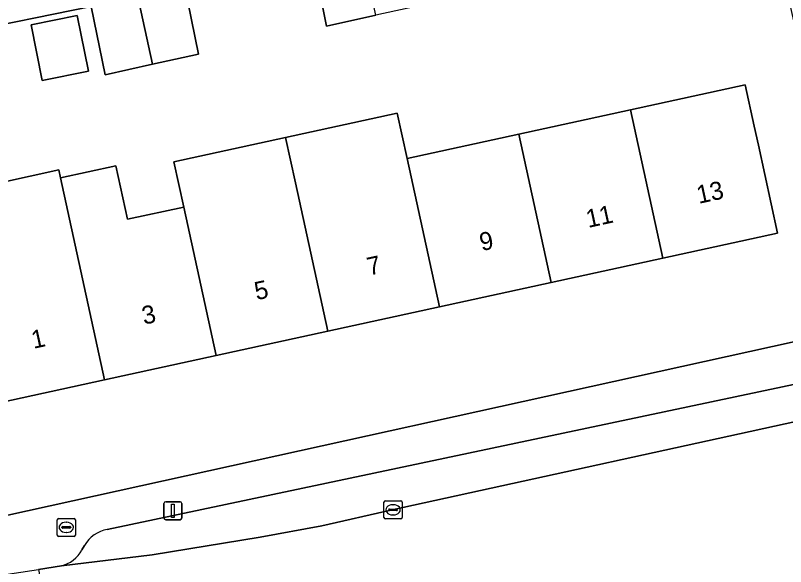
# Model space of a CAD drawing. Extents: x 160554 to 161248, y 385329 to 386506.
# Drawn here: x 160742.95 to 160785.58, y 385911.79 to 385942.31 of the extents above; entities that cross this region are included whole.
import ezdxf

# ---------------------------------------------------------------- set-up
doc = ezdxf.new("R2010")
doc.units = 0
for name, color, linetype in [('IMGEO_Brandkraan', 7, 'Continuous'), ('IMGEO_Erf', 7, 'Continuous'), ('IMGEO_Kolk', 7, 'Continuous'), ('IMGEO_Lichtmast', 7, 'Continuous'), ('IMGEO_Pand', 7, 'Continuous'), ('IMGEO_Pand_nummerreeks', 7, 'Continuous'), ('IMGEO_Parkeervlak_open', 7, 'Continuous'), ('IMGEO_Rijbaan_lokaal_gesloten', 7, 'Continuous'), ('IMGEO_Voetpad_open', 7, 'Continuous')]:
    doc.layers.add(name, color=color, linetype=linetype)

msp = doc.modelspace()

# ---------------------------------------------------------------- linework, layer by layer
at = {"layer": 'IMGEO_Brandkraan'}
for p, q in [((160745.265, 385913.536), (160745.265, 385914.388)), ((160745.34, 385914.462), (160746.192, 385914.462)), ((160745.753, 385914.242), (160745.778, 385914.242)), ((160746.266, 385914.388), (160746.266, 385913.536)), ((160745.524, 385913.956), (160745.524, 385913.968)), ((160745.962, 385913.919), (160745.564, 385913.919)), ((160745.567, 385914.005), (160745.965, 385914.005)), ((160745.776, 385913.682), (160745.751, 385913.682)), ((160746.008, 385913.968), (160746.008, 385913.956)), ((160746.192, 385913.462), (160745.34, 385913.462))]:
    msp.add_line(p, q, dxfattribs=at)
for points in [[(160745.265, 385913.536), (160745.265, 385914.388)], [(160745.34, 385914.462), (160746.192, 385914.462)], [(160746.266, 385914.388), (160746.266, 385913.536)], [(160746.192, 385913.462), (160745.34, 385913.462)]]:
    msp.add_lwpolyline(points, dxfattribs=at)
for centre, radius, start, end in [((160745.342, 385914.386), 0.0765, 91.552, 178.448), ((160745.342, 385914.386), 0.0765, 91.552, 178.448), ((160746.19, 385914.386), 0.0765, 1.552, 88.448), ((160746.19, 385914.386), 0.0765, 1.552, 88.448), ((160745.564, 385913.965), 0.0403, 85.8775, 175.7526), ((160745.561, 385913.955), 0.0366, 178.938, 274.7102), ((160745.965, 385913.962), 0.043, 264.8664, 352.4533), ((160745.969, 385913.967), 0.0386, 1.7309, 96.639), ((160745.342, 385913.538), 0.0765, 181.552, 268.448), ((160745.342, 385913.538), 0.0765, 181.552, 268.448), ((160746.19, 385913.538), 0.0765, 271.552, 358.448), ((160746.19, 385913.538), 0.0765, 271.552, 358.448)]:
    msp.add_arc(centre, radius, start, end, dxfattribs=at)
for centre, major_axis, ratio, start_param, end_param in [((160745.752, 385913.962), (-0.387, 0.002), 0.722429, 4.712389, 7.853982), ((160745.777, 385913.962), (-0.39, 0.002), 0.717154, 1.570796, 4.712389)]:
    msp.add_ellipse(centre, major_axis=major_axis, ratio=ratio, start_param=start_param, end_param=end_param, dxfattribs=at)
at = {"layer": 'IMGEO_Erf'}
for points in [[(160785.322, 385945.206), (160775.685, 385943.115), (160775.268, 385945.028), (160772.456, 385944.411), (160771.673, 385948.284), (160764.583, 385946.749), (160765.37, 385942.857), (160762.906, 385942.316), (160760.173, 385941.717), (160759.384, 385945.622), (160752.285, 385944.084), (160753.078, 385940.16), (160750.544, 385939.604), (160747.909, 385939.026), (160747.146, 385942.799), (160739.868, 385941.328), (160740.651, 385937.453), (160737.93, 385936.903), (160737.146, 385940.778), (160731.429, 385939.532), (160731.466, 385939.363), (160731.404, 385939.381), (160736.496, 385916.182)], [(160739.836, 385914.053), (160789.869, 385925.075), (160785.322, 385945.206)]]:
    msp.add_lwpolyline(points, dxfattribs=at)
for points in [[(160746.988, 385939.223), (160744.436, 385938.707), (160743.813, 385941.786), (160746.365, 385942.302)], [(160757.905, 385935.545), (160764.087, 385936.892), (160764.632, 385934.391), (160770.816, 385935.739), (160776.999, 385937.087), (160783.35, 385938.471), (160783.85, 385936.177), (160784.078, 385935.132), (160785.143, 385930.246), (160778.791, 385928.861), (160772.608, 385927.514), (160766.424, 385926.166), (160760.243, 385924.818), (160754.059, 385923.47), (160747.877, 385922.123), (160741.525, 385920.738), (160739.732, 385928.963), (160738.991, 385932.365), (160745.342, 385933.75), (160745.439, 385933.314), (160748.515, 385933.984), (160749.161, 385931.018), (160752.267, 385931.695), (160751.722, 385934.198)]]:
    msp.add_lwpolyline(points, close=True, dxfattribs=at)
at = {"layer": 'IMGEO_Kolk'}
for p, q in [((160763.35, 385914.509), (160763.35, 385915.361)), ((160763.425, 385915.435), (160764.277, 385915.435)), ((160764.351, 385915.361), (160764.351, 385914.509)), ((160763.609, 385914.929), (160763.609, 385914.941)), ((160764.047, 385914.892), (160763.649, 385914.892)), ((160763.652, 385914.978), (160764.05, 385914.978)), ((160763.838, 385915.215), (160763.863, 385915.215)), ((160764.093, 385914.941), (160764.093, 385914.929)), ((160763.861, 385914.655), (160763.836, 385914.655)), ((160764.277, 385914.435), (160763.425, 385914.435))]:
    msp.add_line(p, q, dxfattribs=at)
for points in [[(160763.35, 385914.509), (160763.35, 385915.361)], [(160763.425, 385915.435), (160764.277, 385915.435)], [(160764.351, 385915.361), (160764.351, 385914.509)], [(160764.277, 385914.435), (160763.425, 385914.435)]]:
    msp.add_lwpolyline(points, dxfattribs=at)
for centre, radius, start, end in [((160763.427, 385915.359), 0.0765, 91.552, 178.448), ((160763.427, 385915.359), 0.0765, 91.552, 178.448), ((160764.275, 385915.359), 0.0765, 1.552, 88.448), ((160764.275, 385915.359), 0.0765, 1.552, 88.448), ((160763.649, 385914.938), 0.0403, 85.8775, 175.7526), ((160763.646, 385914.928), 0.0366, 178.938, 274.7102), ((160764.05, 385914.935), 0.043, 264.8664, 352.4533), ((160764.054, 385914.94), 0.0386, 1.7309, 96.639), ((160763.427, 385914.511), 0.0765, 181.552, 268.448), ((160763.427, 385914.511), 0.0765, 181.552, 268.448), ((160764.275, 385914.511), 0.0765, 271.552, 358.448), ((160764.275, 385914.511), 0.0765, 271.552, 358.448)]:
    msp.add_arc(centre, radius, start, end, dxfattribs=at)
for centre, major_axis, ratio, start_param, end_param in [((160763.837, 385914.935), (-0.387, 0.002), 0.722429, 4.712389, 7.853982), ((160763.862, 385914.935), (-0.39, 0.002), 0.717154, 1.570796, 4.712389)]:
    msp.add_ellipse(centre, major_axis=major_axis, ratio=ratio, start_param=start_param, end_param=end_param, dxfattribs=at)
at = {"layer": 'IMGEO_Lichtmast'}
for p, q in [((160751.271, 385915.38), (160752.061, 385915.38)), ((160752.061, 385915.38), (160751.271, 385915.38)), ((160751.171, 385914.48), (160751.171, 385915.28)), ((160751.171, 385915.28), (160751.171, 385914.48)), ((160752.161, 385915.28), (160752.161, 385914.48)), ((160752.161, 385914.48), (160752.161, 385915.28)), ((160752.061, 385914.38), (160751.271, 385914.38)), ((160751.271, 385914.38), (160752.061, 385914.38))]:
    msp.add_line(p, q, dxfattribs=at)
msp.add_lwpolyline([(160751.591, 385915.255), (160751.741, 385915.255), (160751.741, 385914.505), (160751.591, 385914.505), (160751.591, 385915.255)], dxfattribs=at)
for centre, start, end in [((160751.271, 385915.28), 90, 180), ((160751.271, 385915.28), 90, 180), ((160752.061, 385915.28), 0, 90), ((160752.061, 385915.28), 360, 90), ((160751.271, 385914.48), 180, 270), ((160751.271, 385914.48), 180, 270), ((160752.061, 385914.48), 270, 0), ((160752.061, 385914.48), 270, 0)]:
    msp.add_arc(centre, 0.1, start, end, dxfattribs=at)
at = {"layer": 'IMGEO_Pand'}
for points in [[(160759.384, 385945.622), (160760.173, 385941.717), (160762.906, 385942.316), (160762.059, 385946.202)], [(160749.691, 385943.522), (160750.544, 385939.604), (160753.078, 385940.16), (160752.285, 385944.084)], [(160747.113, 385942.964), (160747.146, 385942.799), (160747.909, 385939.026), (160750.544, 385939.604), (160749.691, 385943.522)], [(160743.813, 385941.786), (160744.436, 385938.707), (160746.988, 385939.223), (160746.365, 385942.302)], [(160778.791, 385928.861), (160785.143, 385930.246), (160784.078, 385935.132), (160783.85, 385936.177), (160783.35, 385938.471), (160776.999, 385937.087)], [(160776.999, 385937.087), (160770.816, 385935.739), (160772.608, 385927.514), (160778.791, 385928.861)], [(160764.087, 385936.892), (160757.905, 385935.545), (160758.45, 385933.043), (160760.243, 385924.818), (160766.424, 385926.166), (160764.632, 385934.391)], [(160758.45, 385933.043), (160757.905, 385935.545), (160751.722, 385934.198), (160752.267, 385931.695), (160754.059, 385923.47), (160760.243, 385924.818)], [(160770.816, 385935.739), (160764.632, 385934.391), (160766.424, 385926.166), (160772.608, 385927.514)], [(160747.877, 385922.123), (160745.439, 385933.314), (160745.342, 385933.75), (160738.991, 385932.365), (160739.732, 385928.963), (160741.525, 385920.738)], [(160748.515, 385933.984), (160745.439, 385933.314), (160747.877, 385922.123), (160754.059, 385923.47), (160752.267, 385931.695), (160749.161, 385931.018)]]:
    msp.add_lwpolyline(points, close=True, dxfattribs=at)
at = {"layer": 'IMGEO_Parkeervlak_open'}
for points in [[(160834.609, 385932.455), (160795.465, 385923.891), (160791.697, 385923.062), (160790.394, 385922.776), (160786.716, 385922.012), (160748.031, 385913.844)], [(160745.49, 385911.828), (160750.518, 385912.437), (160756.492, 385913.428), (160759.912, 385914.039), (160763.809, 385914.925), (160787.915, 385920.21), (160816.018, 385926.352), (160840.924, 385932.085)], [(160746.776, 385912.961), (160746.633, 385912.71)]]:
    msp.add_lwpolyline(points, dxfattribs=at)
for centre, radius, start, end in [((160748.325, 385912.093), 1.775, 99.5213, 150.738), ((160745.041, 385913.591), 1.82, 284.282, 331.0294)]:
    msp.add_arc(centre, radius, start, end, dxfattribs=at)
at = {"layer": 'IMGEO_Rijbaan_lokaal_gesloten'}
msp.add_lwpolyline([(160840.924, 385932.085), (160816.018, 385926.352), (160787.915, 385920.21), (160763.809, 385914.925), (160759.912, 385914.039), (160756.492, 385913.428), (160750.518, 385912.437), (160745.49, 385911.828), (160744.233, 385911.636), (160746.075, 385901.918), (160748.25, 385902.591)], dxfattribs=at)
at = {"layer": 'IMGEO_Voetpad_open'}
for points in [[(160755.491, 385946.263), (160731.131, 385940.897), (160731.429, 385939.532), (160737.146, 385940.778), (160739.868, 385941.328), (160747.146, 385942.799)], [(160841.431, 385936.281), (160838.197, 385935.721), (160791.225, 385925.374), (160789.869, 385925.075), (160739.836, 385914.053)], [(160748.031, 385913.844), (160786.716, 385922.012)], [(160736.496, 385916.182), (160736.503, 385916.132), (160737.71, 385910.645), (160744.233, 385911.636), (160745.49, 385911.828)], [(160746.633, 385912.71), (160746.776, 385912.961)]]:
    msp.add_lwpolyline(points, dxfattribs=at)
for centre, radius, start, end in [((160748.325, 385912.093), 1.775, 99.5213, 150.738), ((160745.041, 385913.591), 1.82, 284.282, 331.0294)]:
    msp.add_arc(centre, radius, start, end, dxfattribs=at)

# ---------------------------------------------------------------- texts
at = {"layer": 'IMGEO_Pand_nummerreeks'}
for s, rotation, p in [('13', 12.2972, (160780.773, 385931.872)), ('11', 12.2972, (160774.653, 385930.539)), ('9', 12.2972, (160768.759, 385929.254)), ('7', 12.2972, (160762.528, 385927.895)), ('5', 12.2957, (160756.297, 385926.536)), ('3', 12.2972, (160750.066, 385925.179)), ('1', 12.2972, (160743.946, 385923.845))]:
    msp.add_text(s, height=1, rotation=rotation, dxfattribs=at).set_placement(p)

doc.saveas('drawing.dxf')
